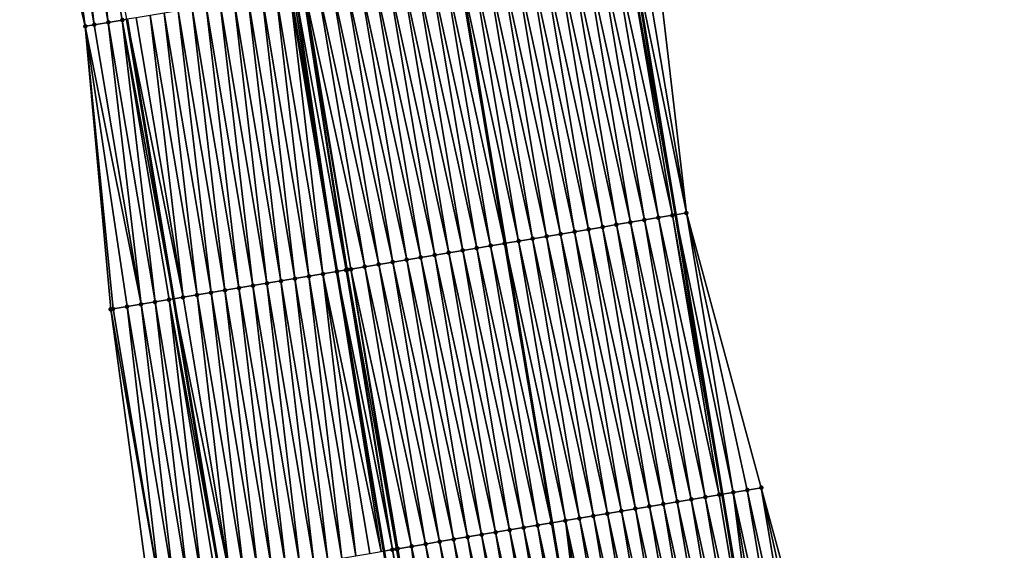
# Model space of a CAD drawing. Header units: feet. Extents: x 2010743 to 2022806, y 818705 to 837694.
# Tile 526 of 531: x 2011101 to 2011170, y 837155 to 837192. Entities that reach past the tile are written whole.
import ezdxf

# ---------------------------------------------------------------- set-up
doc = ezdxf.new("R2010")
doc.units = ezdxf.units.FT
doc.header["$MEASUREMENT"] = 0
for name, color, linetype, lineweight in [('EP_Travel Lane', 172, 'Continuous', 53), ('Road Shots', 141, 'Continuous', 100), ('STRIPING', 60, 'Continuous', 53)]:
    doc.layers.add(name, color=color, linetype=linetype, lineweight=lineweight)
doc.layers.add('I-77-MM17-21_NB-Surface-Border', color=7, linetype='Continuous')
doc.layers.add('I-77-MM17-21_NB-Surface-TIN', color=7, linetype='Continuous')

msp = doc.modelspace()

# ---------------------------------------------------------------- linework, layer by layer
at = {"layer": 'EP_Travel Lane'}
for points in [[(2011143.788, 837198.049, 349.843), (2011147.069, 837178.321, 349.642), (2011150.357, 837158.599, 349.461), (2011153.682, 837138.878, 349.257), (2011156.923, 837119.055, 349.034), (2011160.161, 837099.32, 348.841), (2011163.4, 837079.585, 348.559), (2011166.638, 837059.851, 348.291), (2011169.862, 837040.081, 348.042), (2011173.062, 837020.341, 347.773), (2011176.262, 837000.6, 347.535), (2011179.462, 836980.859, 347.267), (2011182.633, 836961.039, 346.971), (2011185.763, 836941.289, 346.625), (2011188.893, 836921.539, 346.26), (2011192.023, 836901.788, 345.91), (2011195.122, 836881.965, 345.542), (2011198.181, 836862.203, 345.228), (2011201.241, 836842.441, 344.868), (2011204.3, 836822.68, 344.507), (2011207.331, 836802.814, 344.144), (2011210.314, 836783.042, 343.765), (2011213.298, 836763.269, 343.41), (2011216.281, 836743.496, 343.031)], [(2011108.363, 837192.113, 350.139), (2011111.65, 837172.386, 349.935), (2011114.945, 837152.658, 349.739), (2011118.273, 837132.938, 349.54), (2011121.479, 837113.254, 349.314), (2011124.707, 837093.517, 349.075), (2011127.936, 837073.781, 348.829), (2011131.164, 837054.045, 348.582), (2011134.373, 837034.327, 348.314), (2011137.571, 837014.586, 348.052), (2011140.77, 836994.845, 347.804), (2011143.968, 836975.104, 347.527), (2011147.12, 836955.404, 347.217), (2011150.252, 836935.654, 346.875), (2011153.383, 836915.904, 346.53), (2011156.515, 836896.153, 346.174), (2011159.598, 836876.438, 345.825), (2011162.658, 836856.676, 345.491), (2011165.717, 836836.915, 345.115), (2011168.776, 836817.153, 344.77), (2011171.783, 836797.445, 344.426), (2011174.766, 836777.672, 344.066), (2011177.75, 836757.9, 343.675), (2011180.733, 836738.127, 343.324)]]:
    msp.add_polyline3d(points, dxfattribs=at)
at = {"layer": 'I-77-MM17-21_NB-Surface-Border', "color": 3, "linetype": 'Continuous', "lineweight": -3}
for points in [[(2011141.799, 836954.564, 347.041), (2011138.69, 836974.251, 347.355), (2011135.424, 836993.981, 347.626), (2011132.319, 837013.737, 347.88), (2011129.12, 837033.478, 348.143), (2011125.912, 837053.188, 348.401), (2011122.684, 837072.924, 348.647), (2011119.455, 837092.66, 348.899), (2011115.848, 837112.335, 349.116), (2011113.146, 837132.08, 349.368), (2011109.909, 837151.816, 349.586), (2011107.234, 837171.648, 349.801), (2011105.433, 837191.623, 350.058), (2011100.808, 837211.127, 350.183)], [(2011145.518, 837198.339, 349.784), (2011147.835, 837178.45, 349.618), (2011153.111, 837159.062, 349.356), (2011158.39, 837139.67, 349.073), (2011161.623, 837119.826, 348.847), (2011164.852, 837100.089, 348.658), (2011169.067, 837080.515, 348.34), (2011172.295, 837060.779, 348.069), (2011174.527, 837040.84, 347.854), (2011177.726, 837021.099, 347.597), (2011179.938, 837001.197, 347.389), (2011183.137, 836981.457, 347.116), (2011185.322, 836961.468, 346.865), (2011189.441, 836941.875, 346.483), (2011193.561, 836922.282, 346.084), (2011196.692, 836902.532, 345.727), (2011199.802, 836882.695, 345.372), (2011202.873, 836862.935, 345.041), (2011205.945, 836843.176, 344.693), (2011209.017, 836823.416, 344.338), (2011211.067, 836803.381, 344.006), (2011214.051, 836783.608, 343.64), (2011215.057, 836763.535, 343.352), (2011220.018, 836744.062, 342.899)]]:
    msp.add_polyline3d(points, dxfattribs=at)
at = {"layer": 'I-77-MM17-21_NB-Surface-TIN', "color": 128, "linetype": 'Continuous', "lineweight": -3}
for points in [[(2011101.778, 837211.289, 350.215), (2011105.433, 837191.623, 350.058), (2011102.764, 837211.454, 350.245)], [(2011102.764, 837211.454, 350.245), (2011106.068, 837191.729, 350.079), (2011103.75, 837211.619, 350.277)], [(2011102.764, 837211.454, 350.245), (2011105.433, 837191.623, 350.058), (2011106.068, 837191.729, 350.079)], [(2011103.75, 837211.619, 350.277), (2011107.054, 837191.894, 350.111), (2011104.737, 837211.784, 350.302)], [(2011103.75, 837211.619, 350.277), (2011106.068, 837191.729, 350.079), (2011107.054, 837191.894, 350.111)], [(2011104.737, 837211.784, 350.302), (2011108.04, 837192.059, 350.134), (2011108.363, 837192.113, 350.139)], [(2011104.737, 837211.784, 350.302), (2011107.054, 837191.894, 350.111), (2011108.04, 837192.059, 350.134)], [(2011100.808, 837211.127, 350.183), (2011105.433, 837191.623, 350.058), (2011101.778, 837211.289, 350.215)], [(2011147.835, 837178.45, 349.618), (2011145.518, 837198.339, 349.784), (2011144.532, 837198.174, 349.818)], [(2011143.89, 837177.788, 349.712), (2011140.587, 837197.512, 349.914), (2011139.6, 837197.347, 349.927)], [(2011144.876, 837177.953, 349.694), (2011141.573, 837197.678, 349.898), (2011140.587, 837197.512, 349.914)], [(2011143.89, 837177.788, 349.712), (2011144.876, 837177.953, 349.694), (2011140.587, 837197.512, 349.914)], [(2011145.863, 837178.119, 349.674), (2011142.559, 837197.843, 349.877), (2011141.573, 837197.678, 349.898)], [(2011144.876, 837177.953, 349.694), (2011145.863, 837178.119, 349.674), (2011141.573, 837197.678, 349.898)], [(2011146.849, 837178.284, 349.649), (2011143.545, 837198.009, 349.85), (2011142.559, 837197.843, 349.877)], [(2011145.863, 837178.119, 349.674), (2011146.849, 837178.284, 349.649), (2011142.559, 837197.843, 349.877)], [(2011143.545, 837198.009, 349.85), (2011147.069, 837178.321, 349.642), (2011143.788, 837198.049, 349.843)], [(2011146.849, 837178.284, 349.649), (2011147.069, 837178.321, 349.642), (2011143.545, 837198.009, 349.85)], [(2011147.835, 837178.45, 349.618), (2011144.532, 837198.174, 349.818), (2011143.788, 837198.049, 349.843)], [(2011147.835, 837178.45, 349.618), (2011143.788, 837198.049, 349.843), (2011147.069, 837178.321, 349.642)], [(2011139.945, 837177.127, 349.78), (2011136.642, 837196.851, 349.969), (2011135.655, 837196.686, 349.989)], [(2011140.932, 837177.292, 349.765), (2011137.628, 837197.017, 349.952), (2011136.642, 837196.851, 349.969)], [(2011139.945, 837177.127, 349.78), (2011140.932, 837177.292, 349.765), (2011136.642, 837196.851, 349.969)], [(2011141.918, 837177.457, 349.75), (2011138.614, 837197.182, 349.94), (2011137.628, 837197.017, 349.952)], [(2011140.932, 837177.292, 349.765), (2011141.918, 837177.457, 349.75), (2011137.628, 837197.017, 349.952)], [(2011142.904, 837177.623, 349.732), (2011139.6, 837197.347, 349.927), (2011138.614, 837197.182, 349.94)], [(2011141.918, 837177.457, 349.75), (2011142.904, 837177.623, 349.732), (2011138.614, 837197.182, 349.94)], [(2011142.904, 837177.623, 349.732), (2011143.89, 837177.788, 349.712), (2011139.6, 837197.347, 349.927)], [(2011136, 837176.465, 349.862), (2011132.697, 837196.19, 350.059), (2011131.757, 837196.032, 350.08)], [(2011136.987, 837176.631, 349.839), (2011133.683, 837196.355, 350.035), (2011132.697, 837196.19, 350.059)], [(2011136, 837176.465, 349.862), (2011136.987, 837176.631, 349.839), (2011132.697, 837196.19, 350.059)], [(2011137.973, 837176.796, 349.818), (2011134.669, 837196.52, 350.012), (2011133.683, 837196.355, 350.035)], [(2011136.987, 837176.631, 349.839), (2011137.973, 837176.796, 349.818), (2011133.683, 837196.355, 350.035)], [(2011138.959, 837176.962, 349.798), (2011135.655, 837196.686, 349.989), (2011134.669, 837196.52, 350.012)], [(2011137.973, 837176.796, 349.818), (2011138.959, 837176.962, 349.798), (2011134.669, 837196.52, 350.012)], [(2011138.959, 837176.962, 349.798), (2011139.945, 837177.127, 349.78), (2011135.655, 837196.686, 349.989)], [(2011132.055, 837175.804, 349.932), (2011128.752, 837195.528, 350.131), (2011127.766, 837195.363, 350.15)], [(2011133.042, 837175.969, 349.917), (2011129.738, 837195.694, 350.115), (2011128.752, 837195.528, 350.131)], [(2011132.055, 837175.804, 349.932), (2011133.042, 837175.969, 349.917), (2011128.752, 837195.528, 350.131)], [(2011134.028, 837176.135, 349.9), (2011130.724, 837195.859, 350.1), (2011129.738, 837195.694, 350.115)], [(2011133.042, 837175.969, 349.917), (2011134.028, 837176.135, 349.9), (2011129.738, 837195.694, 350.115)], [(2011135.014, 837176.3, 349.882), (2011131.711, 837196.024, 350.081), (2011130.724, 837195.859, 350.1)], [(2011134.028, 837176.135, 349.9), (2011135.014, 837176.3, 349.882), (2011130.724, 837195.859, 350.1)], [(2011131.711, 837196.024, 350.081), (2011135.05, 837176.306, 349.881), (2011131.757, 837196.032, 350.08)], [(2011135.014, 837176.3, 349.882), (2011135.05, 837176.306, 349.881), (2011131.711, 837196.024, 350.081)], [(2011136, 837176.465, 349.862), (2011131.757, 837196.032, 350.08), (2011135.05, 837176.306, 349.881)], [(2011128.11, 837175.143, 350.001), (2011124.807, 837194.867, 350.203), (2011123.821, 837194.702, 350.22)], [(2011129.097, 837175.308, 349.985), (2011125.793, 837195.032, 350.186), (2011124.807, 837194.867, 350.203)], [(2011128.11, 837175.143, 350.001), (2011129.097, 837175.308, 349.985), (2011124.807, 837194.867, 350.203)], [(2011130.083, 837175.473, 349.966), (2011126.779, 837195.198, 350.168), (2011125.793, 837195.032, 350.186)], [(2011129.097, 837175.308, 349.985), (2011130.083, 837175.473, 349.966), (2011125.793, 837195.032, 350.186)], [(2011131.069, 837175.639, 349.948), (2011127.766, 837195.363, 350.15), (2011126.779, 837195.198, 350.168)], [(2011130.083, 837175.473, 349.966), (2011131.069, 837175.639, 349.948), (2011126.779, 837195.198, 350.168)], [(2011131.069, 837175.639, 349.948), (2011132.055, 837175.804, 349.932), (2011127.766, 837195.363, 350.15)], [(2011122.193, 837174.151, 350.065), (2011119.876, 837194.041, 350.275), (2011118.889, 837193.875, 350.266)], [(2011123.189, 837174.318, 350.075), (2011120.099, 837194.078, 350.275), (2011119.876, 837194.041, 350.275)], [(2011123.189, 837174.318, 350.075), (2011119.876, 837194.041, 350.275), (2011123.179, 837174.316, 350.075)], [(2011122.193, 837174.151, 350.065), (2011123.179, 837174.316, 350.075), (2011119.876, 837194.041, 350.275)], [(2011123.189, 837174.318, 350.075), (2011120.236, 837194.101, 350.275), (2011120.099, 837194.078, 350.275)], [(2011123.828, 837174.425, 350.077), (2011120.791, 837194.194, 350.273), (2011120.236, 837194.101, 350.275)], [(2011123.189, 837174.318, 350.075), (2011123.828, 837174.425, 350.077), (2011120.236, 837194.101, 350.275)], [(2011124.166, 837174.481, 350.075), (2011120.862, 837194.206, 350.273), (2011120.791, 837194.194, 350.273)], [(2011123.828, 837174.425, 350.077), (2011123.912, 837174.439, 350.077), (2011120.791, 837194.194, 350.273)], [(2011123.912, 837174.439, 350.077), (2011124.166, 837174.481, 350.075), (2011120.791, 837194.194, 350.273)], [(2011125.152, 837174.647, 350.055), (2011121.848, 837194.371, 350.258), (2011120.862, 837194.206, 350.273)], [(2011124.166, 837174.481, 350.075), (2011125.152, 837174.647, 350.055), (2011120.862, 837194.206, 350.273)], [(2011126.138, 837174.812, 350.035), (2011122.834, 837194.536, 350.238), (2011121.848, 837194.371, 350.258)], [(2011125.152, 837174.647, 350.055), (2011126.138, 837174.812, 350.035), (2011121.848, 837194.371, 350.258)], [(2011127.124, 837174.977, 350.017), (2011123.821, 837194.702, 350.22), (2011122.834, 837194.536, 350.238)], [(2011126.138, 837174.812, 350.035), (2011127.124, 837174.977, 350.017), (2011122.834, 837194.536, 350.238)], [(2011127.124, 837174.977, 350.017), (2011128.11, 837175.143, 350.001), (2011123.821, 837194.702, 350.22)], [(2011118.248, 837173.491, 350.019), (2011115.931, 837193.38, 350.228), (2011114.944, 837193.215, 350.213)], [(2011119.234, 837173.656, 350.03), (2011116.917, 837193.545, 350.242), (2011115.931, 837193.38, 350.228)], [(2011118.248, 837173.491, 350.019), (2011119.234, 837173.656, 350.03), (2011115.931, 837193.38, 350.228)], [(2011120.22, 837173.821, 350.039), (2011117.903, 837193.71, 350.255), (2011116.917, 837193.545, 350.242)], [(2011119.234, 837173.656, 350.03), (2011120.22, 837173.821, 350.039), (2011116.917, 837193.545, 350.242)], [(2011121.207, 837173.986, 350.051), (2011118.889, 837193.875, 350.266), (2011117.903, 837193.71, 350.255)], [(2011120.22, 837173.821, 350.039), (2011121.207, 837173.986, 350.051), (2011117.903, 837193.71, 350.255)], [(2011121.207, 837173.986, 350.051), (2011122.193, 837174.151, 350.065), (2011118.889, 837193.875, 350.266)], [(2011114.303, 837172.83, 349.981), (2011111.985, 837192.72, 350.181), (2011110.999, 837192.555, 350.172)], [(2011115.289, 837172.995, 349.992), (2011112.972, 837192.885, 350.19), (2011111.985, 837192.72, 350.181)], [(2011114.303, 837172.83, 349.981), (2011115.289, 837172.995, 349.992), (2011111.985, 837192.72, 350.181)], [(2011116.275, 837173.16, 350.004), (2011113.958, 837193.05, 350.201), (2011112.972, 837192.885, 350.19)], [(2011115.289, 837172.995, 349.992), (2011116.275, 837173.16, 350.004), (2011112.972, 837192.885, 350.19)], [(2011117.262, 837173.326, 350.014), (2011114.944, 837193.215, 350.213), (2011113.958, 837193.05, 350.201)], [(2011116.275, 837173.16, 350.004), (2011117.262, 837173.326, 350.014), (2011113.958, 837193.05, 350.201)], [(2011117.262, 837173.326, 350.014), (2011118.248, 837173.491, 350.019), (2011114.944, 837193.215, 350.213)], [(2011110.358, 837172.17, 349.907), (2011108.04, 837192.059, 350.134), (2011107.054, 837191.894, 350.111)], [(2011108.04, 837192.059, 350.134), (2011111.65, 837172.386, 349.935), (2011108.363, 837192.113, 350.139)], [(2011111.344, 837172.335, 349.931), (2011111.65, 837172.386, 349.935), (2011108.04, 837192.059, 350.134)], [(2011110.358, 837172.17, 349.907), (2011111.344, 837172.335, 349.931), (2011108.04, 837192.059, 350.134)], [(2011112.33, 837172.5, 349.946), (2011109.027, 837192.224, 350.15), (2011108.363, 837192.113, 350.139)], [(2011112.33, 837172.5, 349.946), (2011108.363, 837192.113, 350.139), (2011111.65, 837172.386, 349.935)], [(2011112.33, 837172.5, 349.946), (2011110.013, 837192.39, 350.163), (2011109.027, 837192.224, 350.15)], [(2011113.316, 837172.665, 349.964), (2011110.999, 837192.555, 350.172), (2011110.013, 837192.39, 350.163)], [(2011112.33, 837172.5, 349.946), (2011113.316, 837172.665, 349.964), (2011110.013, 837192.39, 350.163)], [(2011113.316, 837172.665, 349.964), (2011114.303, 837172.83, 349.981), (2011110.999, 837192.555, 350.172)], [(2011109.371, 837172.005, 349.876), (2011106.068, 837191.729, 350.079), (2011105.433, 837191.623, 350.058)], [(2011107.234, 837171.648, 349.801), (2011107.399, 837171.675, 349.807), (2011105.433, 837191.623, 350.058)], [(2011107.399, 837171.675, 349.807), (2011108.385, 837171.84, 349.845), (2011105.433, 837191.623, 350.058)], [(2011108.385, 837171.84, 349.845), (2011109.371, 837172.005, 349.876), (2011105.433, 837191.623, 350.058)], [(2011109.371, 837172.005, 349.876), (2011107.054, 837191.894, 350.111), (2011106.068, 837191.729, 350.079)], [(2011109.371, 837172.005, 349.876), (2011110.358, 837172.17, 349.907), (2011107.054, 837191.894, 350.111)], [(2011149.166, 837158.399, 349.5), (2011145.863, 837178.119, 349.674), (2011144.876, 837177.953, 349.694)], [(2011150.152, 837158.565, 349.469), (2011146.849, 837178.284, 349.649), (2011145.863, 837178.119, 349.674)], [(2011149.166, 837158.399, 349.5), (2011150.152, 837158.565, 349.469), (2011145.863, 837178.119, 349.674)], [(2011146.849, 837178.284, 349.649), (2011150.357, 837158.599, 349.461), (2011147.069, 837178.321, 349.642)], [(2011150.152, 837158.565, 349.469), (2011150.357, 837158.599, 349.461), (2011146.849, 837178.284, 349.649)], [(2011151.139, 837158.73, 349.433), (2011147.835, 837178.45, 349.618), (2011147.069, 837178.321, 349.642)], [(2011151.139, 837158.73, 349.433), (2011147.069, 837178.321, 349.642), (2011150.357, 837158.599, 349.461)], [(2011151.139, 837158.73, 349.433), (2011152.125, 837158.896, 349.396), (2011147.835, 837178.45, 349.618)], [(2011152.125, 837158.896, 349.396), (2011153.111, 837159.062, 349.356), (2011147.835, 837178.45, 349.618)], [(2011145.221, 837157.737, 349.572), (2011141.918, 837177.457, 349.75), (2011140.932, 837177.292, 349.765)], [(2011146.208, 837157.902, 349.556), (2011142.904, 837177.623, 349.732), (2011141.918, 837177.457, 349.75)], [(2011145.221, 837157.737, 349.572), (2011146.208, 837157.902, 349.556), (2011141.918, 837177.457, 349.75)], [(2011147.194, 837158.068, 349.54), (2011143.89, 837177.788, 349.712), (2011142.904, 837177.623, 349.732)], [(2011146.208, 837157.902, 349.556), (2011147.194, 837158.068, 349.54), (2011142.904, 837177.623, 349.732)], [(2011148.18, 837158.233, 349.521), (2011144.876, 837177.953, 349.694), (2011143.89, 837177.788, 349.712)], [(2011147.194, 837158.068, 349.54), (2011148.18, 837158.233, 349.521), (2011143.89, 837177.788, 349.712)], [(2011148.18, 837158.233, 349.521), (2011149.166, 837158.399, 349.5), (2011144.876, 837177.953, 349.694)], [(2011141.277, 837157.075, 349.642), (2011137.973, 837176.796, 349.818), (2011136.987, 837176.631, 349.839)], [(2011142.263, 837157.24, 349.624), (2011138.959, 837176.962, 349.798), (2011137.973, 837176.796, 349.818)], [(2011141.277, 837157.075, 349.642), (2011142.263, 837157.24, 349.624), (2011137.973, 837176.796, 349.818)], [(2011143.249, 837157.406, 349.603), (2011139.945, 837177.127, 349.78), (2011138.959, 837176.962, 349.798)], [(2011142.263, 837157.24, 349.624), (2011143.249, 837157.406, 349.603), (2011138.959, 837176.962, 349.798)], [(2011144.235, 837157.571, 349.585), (2011140.932, 837177.292, 349.765), (2011139.945, 837177.127, 349.78)], [(2011143.249, 837157.406, 349.603), (2011144.235, 837157.571, 349.585), (2011139.945, 837177.127, 349.78)], [(2011144.235, 837157.571, 349.585), (2011145.221, 837157.737, 349.572), (2011140.932, 837177.292, 349.765)], [(2011136.346, 837156.247, 349.739), (2011133.042, 837175.969, 349.917), (2011132.055, 837175.804, 349.932)], [(2011137.332, 837156.412, 349.724), (2011134.028, 837176.135, 349.9), (2011133.042, 837175.969, 349.917)], [(2011136.346, 837156.247, 349.739), (2011137.332, 837156.412, 349.724), (2011133.042, 837175.969, 349.917)], [(2011138.318, 837156.578, 349.708), (2011135.014, 837176.3, 349.882), (2011134.028, 837176.135, 349.9)], [(2011137.332, 837156.412, 349.724), (2011138.318, 837156.578, 349.708), (2011134.028, 837176.135, 349.9)], [(2011135.014, 837176.3, 349.882), (2011138.349, 837156.583, 349.708), (2011135.05, 837176.306, 349.881)], [(2011138.318, 837156.578, 349.708), (2011138.349, 837156.583, 349.708), (2011135.014, 837176.3, 349.882)], [(2011139.304, 837156.743, 349.687), (2011136, 837176.465, 349.862), (2011135.05, 837176.306, 349.881)], [(2011139.304, 837156.743, 349.687), (2011135.05, 837176.306, 349.881), (2011138.349, 837156.583, 349.708)], [(2011140.29, 837156.909, 349.661), (2011136.987, 837176.631, 349.839), (2011136, 837176.465, 349.862)], [(2011139.304, 837156.743, 349.687), (2011140.29, 837156.909, 349.661), (2011136, 837176.465, 349.862)], [(2011140.29, 837156.909, 349.661), (2011141.277, 837157.075, 349.642), (2011136.987, 837176.631, 349.839)], [(2011132.401, 837155.585, 349.805), (2011129.097, 837175.308, 349.985), (2011128.11, 837175.143, 350.001)], [(2011133.387, 837155.75, 349.787), (2011130.083, 837175.473, 349.966), (2011129.097, 837175.308, 349.985)], [(2011132.401, 837155.585, 349.805), (2011133.387, 837155.75, 349.787), (2011129.097, 837175.308, 349.985)], [(2011134.373, 837155.916, 349.768), (2011131.069, 837175.639, 349.948), (2011130.083, 837175.473, 349.966)], [(2011133.387, 837155.75, 349.787), (2011134.373, 837155.916, 349.768), (2011130.083, 837175.473, 349.966)], [(2011135.359, 837156.081, 349.753), (2011132.055, 837175.804, 349.932), (2011131.069, 837175.639, 349.948)], [(2011134.373, 837155.916, 349.768), (2011135.359, 837156.081, 349.753), (2011131.069, 837175.639, 349.948)], [(2011135.359, 837156.081, 349.753), (2011136.346, 837156.247, 349.739), (2011132.055, 837175.804, 349.932)], [(2011128.456, 837154.922, 349.87), (2011125.152, 837174.647, 350.055), (2011124.166, 837174.481, 350.075)], [(2011129.442, 837155.088, 349.852), (2011126.138, 837174.812, 350.035), (2011125.152, 837174.647, 350.055)], [(2011128.456, 837154.922, 349.87), (2011129.442, 837155.088, 349.852), (2011125.152, 837174.647, 350.055)], [(2011130.428, 837155.254, 349.834), (2011127.124, 837174.977, 350.017), (2011126.138, 837174.812, 350.035)], [(2011129.442, 837155.088, 349.852), (2011130.428, 837155.254, 349.834), (2011126.138, 837174.812, 350.035)], [(2011131.415, 837155.419, 349.818), (2011128.11, 837175.143, 350.001), (2011127.124, 837174.977, 350.017)], [(2011130.428, 837155.254, 349.834), (2011131.415, 837155.419, 349.818), (2011127.124, 837174.977, 350.017)], [(2011131.415, 837155.419, 349.818), (2011132.401, 837155.585, 349.805), (2011128.11, 837175.143, 350.001)], [(2011123.525, 837154.096, 349.841), (2011121.207, 837173.986, 350.051), (2011120.22, 837173.821, 350.039)], [(2011124.511, 837154.261, 349.855), (2011122.193, 837174.151, 350.065), (2011121.207, 837173.986, 350.051)], [(2011123.525, 837154.096, 349.841), (2011124.511, 837154.261, 349.855), (2011121.207, 837173.986, 350.051)], [(2011126.305, 837154.562, 349.883), (2011123.179, 837174.316, 350.075), (2011122.193, 837174.151, 350.065)], [(2011124.511, 837154.261, 349.855), (2011125.497, 837154.426, 349.872), (2011122.193, 837174.151, 350.065)], [(2011125.497, 837154.426, 349.872), (2011126.305, 837154.562, 349.883), (2011122.193, 837174.151, 350.065)], [(2011123.189, 837174.318, 350.075), (2011123.179, 837174.316, 350.075), (2011126.484, 837154.592, 349.884)], [(2011126.305, 837154.562, 349.883), (2011126.484, 837154.592, 349.884), (2011123.179, 837174.316, 350.075)], [(2011127.102, 837154.695, 349.887), (2011123.828, 837174.425, 350.077), (2011123.189, 837174.318, 350.075)], [(2011127.102, 837154.695, 349.887), (2011123.189, 837174.318, 350.075), (2011126.484, 837154.592, 349.884)], [(2011127.102, 837154.695, 349.887), (2011123.912, 837174.439, 350.077), (2011123.828, 837174.425, 350.077)], [(2011127.394, 837154.744, 349.886), (2011124.166, 837174.481, 350.075), (2011123.912, 837174.439, 350.077)], [(2011127.102, 837154.695, 349.887), (2011127.394, 837154.744, 349.886), (2011123.912, 837174.439, 350.077)], [(2011127.394, 837154.744, 349.886), (2011127.47, 837154.757, 349.885), (2011124.166, 837174.481, 350.075)], [(2011127.47, 837154.757, 349.885), (2011128.456, 837154.922, 349.87), (2011124.166, 837174.481, 350.075)], [(2011119.58, 837153.435, 349.804), (2011117.262, 837173.326, 350.014), (2011116.275, 837173.16, 350.004)], [(2011120.566, 837153.6, 349.812), (2011118.248, 837173.491, 350.019), (2011117.262, 837173.326, 350.014)], [(2011119.58, 837153.435, 349.804), (2011120.566, 837153.6, 349.812), (2011117.262, 837173.326, 350.014)], [(2011121.552, 837153.765, 349.822), (2011119.234, 837173.656, 350.03), (2011118.248, 837173.491, 350.019)], [(2011120.566, 837153.6, 349.812), (2011121.552, 837153.765, 349.822), (2011118.248, 837173.491, 350.019)], [(2011122.539, 837153.931, 349.832), (2011120.22, 837173.821, 350.039), (2011119.234, 837173.656, 350.03)], [(2011121.552, 837153.765, 349.822), (2011122.539, 837153.931, 349.832), (2011119.234, 837173.656, 350.03)], [(2011122.539, 837153.931, 349.832), (2011123.525, 837154.096, 349.841), (2011120.22, 837173.821, 350.039)], [(2011115.635, 837152.774, 349.749), (2011112.33, 837172.5, 349.946), (2011111.65, 837172.386, 349.935)], [(2011115.635, 837152.774, 349.749), (2011113.316, 837172.665, 349.964), (2011112.33, 837172.5, 349.946)], [(2011116.621, 837152.939, 349.771), (2011114.303, 837172.83, 349.981), (2011113.316, 837172.665, 349.964)], [(2011115.635, 837152.774, 349.749), (2011116.621, 837152.939, 349.771), (2011113.316, 837172.665, 349.964)], [(2011117.607, 837153.104, 349.784), (2011115.289, 837172.995, 349.992), (2011114.303, 837172.83, 349.981)], [(2011116.621, 837152.939, 349.771), (2011117.607, 837153.104, 349.784), (2011114.303, 837172.83, 349.981)], [(2011118.594, 837153.27, 349.794), (2011116.275, 837173.16, 350.004), (2011115.289, 837172.995, 349.992)], [(2011117.607, 837153.104, 349.784), (2011118.594, 837153.27, 349.794), (2011115.289, 837172.995, 349.992)], [(2011118.594, 837153.27, 349.794), (2011119.58, 837153.435, 349.804), (2011116.275, 837173.16, 350.004)], [(2011110.703, 837151.948, 349.612), (2011108.385, 837171.84, 349.845), (2011107.399, 837171.675, 349.807)], [(2011111.69, 837152.113, 349.646), (2011109.371, 837172.005, 349.876), (2011108.385, 837171.84, 349.845)], [(2011110.703, 837151.948, 349.612), (2011111.69, 837152.113, 349.646), (2011108.385, 837171.84, 349.845)], [(2011112.676, 837152.279, 349.674), (2011110.358, 837172.17, 349.907), (2011109.371, 837172.005, 349.876)], [(2011111.69, 837152.113, 349.646), (2011112.676, 837152.279, 349.674), (2011109.371, 837172.005, 349.876)], [(2011113.662, 837152.444, 349.711), (2011111.344, 837172.335, 349.931), (2011110.358, 837172.17, 349.907)], [(2011112.676, 837152.279, 349.674), (2011113.662, 837152.444, 349.711), (2011110.358, 837172.17, 349.907)], [(2011111.344, 837172.335, 349.931), (2011114.945, 837152.658, 349.739), (2011111.65, 837172.386, 349.935)], [(2011114.649, 837152.609, 349.735), (2011114.945, 837152.658, 349.739), (2011111.344, 837172.335, 349.931)], [(2011113.662, 837152.444, 349.711), (2011114.649, 837152.609, 349.735), (2011111.344, 837172.335, 349.931)], [(2011115.635, 837152.774, 349.749), (2011111.65, 837172.386, 349.935), (2011114.945, 837152.658, 349.739)], [(2011110.703, 837151.948, 349.612), (2011107.399, 837171.675, 349.807), (2011107.234, 837171.648, 349.801)], [(2011109.909, 837151.816, 349.586), (2011110.703, 837151.948, 349.612), (2011107.234, 837171.648, 349.801)], [(2011151.139, 837158.73, 349.433), (2011150.357, 837158.599, 349.461), (2011153.682, 837138.878, 349.257)], [(2011155.432, 837139.172, 349.202), (2011152.125, 837158.896, 349.396), (2011151.139, 837158.73, 349.433)], [(2011154.446, 837139.007, 349.233), (2011151.139, 837158.73, 349.433), (2011153.682, 837138.878, 349.257)], [(2011154.446, 837139.007, 349.233), (2011155.432, 837139.172, 349.202), (2011151.139, 837158.73, 349.433)], [(2011156.418, 837139.338, 349.157), (2011153.111, 837159.062, 349.356), (2011152.125, 837158.896, 349.396)], [(2011155.432, 837139.172, 349.202), (2011156.418, 837139.338, 349.157), (2011152.125, 837158.896, 349.396)], [(2011156.418, 837139.338, 349.157), (2011157.404, 837139.504, 349.115), (2011153.111, 837159.062, 349.356)], [(2011157.404, 837139.504, 349.115), (2011158.39, 837139.67, 349.073), (2011153.111, 837159.062, 349.356)], [(2011150.501, 837138.344, 349.339), (2011147.194, 837158.068, 349.54), (2011146.208, 837157.902, 349.556)], [(2011151.487, 837138.51, 349.321), (2011148.18, 837158.233, 349.521), (2011147.194, 837158.068, 349.54)], [(2011150.501, 837138.344, 349.339), (2011151.487, 837138.51, 349.321), (2011147.194, 837158.068, 349.54)], [(2011152.473, 837138.675, 349.3), (2011149.166, 837158.399, 349.5), (2011148.18, 837158.233, 349.521)], [(2011151.487, 837138.51, 349.321), (2011152.473, 837138.675, 349.3), (2011148.18, 837158.233, 349.521)], [(2011153.46, 837138.841, 349.264), (2011150.152, 837158.565, 349.469), (2011149.166, 837158.399, 349.5)], [(2011152.473, 837138.675, 349.3), (2011153.46, 837138.841, 349.264), (2011149.166, 837158.399, 349.5)], [(2011153.46, 837138.841, 349.264), (2011150.357, 837158.599, 349.461), (2011150.152, 837158.565, 349.469)], [(2011153.46, 837138.841, 349.264), (2011153.682, 837138.878, 349.257), (2011150.357, 837158.599, 349.461)], [(2011145.57, 837137.517, 349.407), (2011142.263, 837157.24, 349.624), (2011141.277, 837157.075, 349.642)], [(2011146.556, 837137.682, 349.39), (2011143.249, 837157.406, 349.603), (2011142.263, 837157.24, 349.624)], [(2011145.57, 837137.517, 349.407), (2011146.556, 837137.682, 349.39), (2011142.263, 837157.24, 349.624)], [(2011147.542, 837137.848, 349.377), (2011144.235, 837157.571, 349.585), (2011143.249, 837157.406, 349.603)], [(2011146.556, 837137.682, 349.39), (2011147.542, 837137.848, 349.377), (2011143.249, 837157.406, 349.603)], [(2011148.529, 837138.013, 349.365), (2011145.221, 837157.737, 349.572), (2011144.235, 837157.571, 349.585)], [(2011147.542, 837137.848, 349.377), (2011148.529, 837138.013, 349.365), (2011144.235, 837157.571, 349.585)], [(2011149.515, 837138.179, 349.352), (2011146.208, 837157.902, 349.556), (2011145.221, 837157.737, 349.572)], [(2011148.529, 837138.013, 349.365), (2011149.515, 837138.179, 349.352), (2011145.221, 837157.737, 349.572)], [(2011149.515, 837138.179, 349.352), (2011150.501, 837138.344, 349.339), (2011146.208, 837157.902, 349.556)], [(2011141.625, 837136.854, 349.484), (2011138.318, 837156.578, 349.708), (2011137.332, 837156.412, 349.724)], [(2011141.625, 837136.854, 349.484), (2011138.349, 837156.583, 349.708), (2011138.318, 837156.578, 349.708)], [(2011139.304, 837156.743, 349.687), (2011138.349, 837156.583, 349.708), (2011141.673, 837136.862, 349.483)], [(2011141.625, 837136.854, 349.484), (2011141.673, 837136.862, 349.483), (2011138.349, 837156.583, 349.708)], [(2011143.598, 837137.186, 349.441), (2011140.29, 837156.909, 349.661), (2011139.304, 837156.743, 349.687)], [(2011142.611, 837137.02, 349.469), (2011139.304, 837156.743, 349.687), (2011141.673, 837136.862, 349.483)], [(2011142.611, 837137.02, 349.469), (2011143.598, 837137.186, 349.441), (2011139.304, 837156.743, 349.687)], [(2011144.584, 837137.351, 349.423), (2011141.277, 837157.075, 349.642), (2011140.29, 837156.909, 349.661)], [(2011143.598, 837137.186, 349.441), (2011144.584, 837137.351, 349.423), (2011140.29, 837156.909, 349.661)], [(2011144.584, 837137.351, 349.423), (2011145.57, 837137.517, 349.407), (2011141.277, 837157.075, 349.642)], [(2011137.68, 837136.192, 349.543), (2011134.373, 837155.916, 349.768), (2011133.387, 837155.75, 349.787)], [(2011138.667, 837136.358, 349.529), (2011135.359, 837156.081, 349.753), (2011134.373, 837155.916, 349.768)], [(2011137.68, 837136.192, 349.543), (2011138.667, 837136.358, 349.529), (2011134.373, 837155.916, 349.768)], [(2011139.653, 837136.523, 349.513), (2011136.346, 837156.247, 349.739), (2011135.359, 837156.081, 349.753)], [(2011138.667, 837136.358, 349.529), (2011139.653, 837136.523, 349.513), (2011135.359, 837156.081, 349.753)], [(2011140.639, 837136.689, 349.5), (2011137.332, 837156.412, 349.724), (2011136.346, 837156.247, 349.739)], [(2011139.653, 837136.523, 349.513), (2011140.639, 837136.689, 349.5), (2011136.346, 837156.247, 349.739)], [(2011140.639, 837136.689, 349.5), (2011141.625, 837136.854, 349.484), (2011137.332, 837156.412, 349.724)], [(2011133.736, 837135.53, 349.615), (2011130.428, 837155.254, 349.834), (2011129.442, 837155.088, 349.852)], [(2011134.722, 837135.696, 349.6), (2011131.415, 837155.419, 349.818), (2011130.428, 837155.254, 349.834)], [(2011133.736, 837135.53, 349.615), (2011134.722, 837135.696, 349.6), (2011130.428, 837155.254, 349.834)], [(2011135.708, 837135.861, 349.583), (2011132.401, 837155.585, 349.805), (2011131.415, 837155.419, 349.818)], [(2011134.722, 837135.696, 349.6), (2011135.708, 837135.861, 349.583), (2011131.415, 837155.419, 349.818)], [(2011136.694, 837136.027, 349.562), (2011133.387, 837155.75, 349.787), (2011132.401, 837155.585, 349.805)], [(2011135.708, 837135.861, 349.583), (2011136.694, 837136.027, 349.562), (2011132.401, 837155.585, 349.805)], [(2011136.694, 837136.027, 349.562), (2011137.68, 837136.192, 349.543), (2011133.387, 837155.75, 349.787)], [(2011130.208, 837134.938, 349.676), (2011127.102, 837154.695, 349.887), (2011126.484, 837154.592, 349.884)], [(2011130.777, 837135.033, 349.674), (2011127.394, 837154.744, 349.886), (2011127.102, 837154.695, 349.887)], [(2011130.208, 837134.938, 349.676), (2011130.777, 837135.033, 349.674), (2011127.102, 837154.695, 349.887)], [(2011130.777, 837135.033, 349.674), (2011127.47, 837154.757, 349.885), (2011127.394, 837154.744, 349.886)], [(2011130.822, 837135.041, 349.674), (2011128.456, 837154.922, 349.87), (2011127.47, 837154.757, 349.885)], [(2011130.777, 837135.033, 349.674), (2011130.822, 837135.041, 349.674), (2011127.47, 837154.757, 349.885)], [(2011132.749, 837135.365, 349.633), (2011129.442, 837155.088, 349.852), (2011128.456, 837154.922, 349.87)], [(2011130.822, 837135.041, 349.674), (2011131.763, 837135.199, 349.655), (2011128.456, 837154.922, 349.87)], [(2011131.763, 837135.199, 349.655), (2011132.749, 837135.365, 349.633), (2011128.456, 837154.922, 349.87)], [(2011132.749, 837135.365, 349.633), (2011133.736, 837135.53, 349.615), (2011129.442, 837155.088, 349.852)]]:
    msp.add_3dface(points, dxfattribs=at)
at = {"layer": 'Road Shots', "lineweight": 100}
for p in [(2011108.04, 837192.059, 350.134), (2011105.433, 837191.623, 350.058), (2011106.068, 837191.729, 350.079), (2011107.054, 837191.894, 350.111), (2011145.863, 837178.119, 349.674), (2011146.849, 837178.284, 349.649), (2011147.835, 837178.45, 349.618), (2011141.918, 837177.457, 349.75), (2011142.904, 837177.623, 349.732), (2011143.89, 837177.788, 349.712), (2011144.876, 837177.953, 349.694), (2011137.973, 837176.796, 349.818), (2011138.959, 837176.962, 349.798), (2011139.945, 837177.127, 349.78), (2011140.932, 837177.292, 349.765), (2011133.042, 837175.969, 349.917), (2011134.028, 837176.135, 349.9), (2011135.014, 837176.3, 349.882), (2011136, 837176.465, 349.862), (2011136.987, 837176.631, 349.839), (2011129.097, 837175.308, 349.985), (2011130.083, 837175.473, 349.966), (2011131.069, 837175.639, 349.948), (2011132.055, 837175.804, 349.932), (2011125.152, 837174.647, 350.055), (2011126.138, 837174.812, 350.035), (2011127.124, 837174.977, 350.017), (2011128.11, 837175.143, 350.001), (2011121.207, 837173.986, 350.051), (2011122.193, 837174.151, 350.065), (2011123.179, 837174.316, 350.075), (2011123.189, 837174.318, 350.075), (2011123.828, 837174.425, 350.077), (2011123.912, 837174.439, 350.077), (2011124.166, 837174.481, 350.075), (2011117.262, 837173.326, 350.014), (2011118.248, 837173.491, 350.019), (2011119.234, 837173.656, 350.03), (2011120.22, 837173.821, 350.039), (2011112.33, 837172.5, 349.946), (2011113.316, 837172.665, 349.964), (2011114.303, 837172.83, 349.981), (2011115.289, 837172.995, 349.992), (2011116.275, 837173.16, 350.004), (2011108.385, 837171.84, 349.845), (2011109.371, 837172.005, 349.876), (2011110.358, 837172.17, 349.907), (2011111.344, 837172.335, 349.931), (2011107.234, 837171.648, 349.801), (2011107.399, 837171.675, 349.807), (2011151.139, 837158.73, 349.433), (2011152.125, 837158.896, 349.396), (2011153.111, 837159.062, 349.356), (2011147.194, 837158.068, 349.54), (2011148.18, 837158.233, 349.521), (2011149.166, 837158.399, 349.5), (2011150.152, 837158.565, 349.469), (2011142.263, 837157.24, 349.624), (2011143.249, 837157.406, 349.603), (2011144.235, 837157.571, 349.585), (2011145.221, 837157.737, 349.572), (2011146.208, 837157.902, 349.556), (2011138.318, 837156.578, 349.708), (2011139.304, 837156.743, 349.687), (2011140.29, 837156.909, 349.661), (2011141.277, 837157.075, 349.642), (2011134.373, 837155.916, 349.768), (2011135.359, 837156.081, 349.753), (2011136.346, 837156.247, 349.739), (2011137.332, 837156.412, 349.724), (2011130.428, 837155.254, 349.834), (2011131.415, 837155.419, 349.818), (2011132.401, 837155.585, 349.805), (2011133.387, 837155.75, 349.787), (2011127.102, 837154.695, 349.887), (2011127.394, 837154.744, 349.886), (2011127.47, 837154.757, 349.885), (2011128.456, 837154.922, 349.87), (2011129.442, 837155.088, 349.852)]:
    msp.add_point(p, dxfattribs=at)
at = {"layer": 'STRIPING'}
for points in [[(2011131.757, 837196.032, 350.08), (2011135.05, 837176.306, 349.881), (2011138.349, 837156.583, 349.708), (2011141.673, 837136.862, 349.483), (2011144.897, 837117.085, 349.242), (2011148.125, 837097.349, 349.021), (2011151.353, 837077.612, 348.784), (2011154.582, 837057.876, 348.537), (2011157.797, 837038.123, 348.276), (2011160.997, 837018.382, 348.01), (2011164.196, 836998.641, 347.774), (2011167.395, 836978.901, 347.488), (2011170.56, 836959.122, 347.172), (2011173.692, 836939.371, 346.826), (2011176.823, 836919.621, 346.487), (2011179.955, 836899.871, 346.118), (2011183.049, 836880.084, 345.755), (2011186.109, 836860.322, 345.438), (2011189.168, 836840.561, 345.072), (2011192.228, 836820.8, 344.699), (2011195.25, 836800.988, 344.335), (2011198.234, 836781.215, 343.957), (2011201.218, 836761.443, 343.585), (2011204.201, 836741.669, 343.254)], [(2011119.876, 837194.041, 350.275), (2011123.179, 837174.316, 350.075), (2011126.484, 837154.592, 349.884), (2011129.791, 837134.868, 349.674), (2011133.005, 837115.138, 349.433), (2011136.233, 837095.401, 349.219), (2011139.461, 837075.665, 348.956), (2011142.69, 837055.929, 348.721), (2011145.902, 837036.193, 348.463), (2011149.101, 837016.452, 348.205), (2011152.3, 836996.711, 347.952), (2011155.498, 836976.971, 347.679), (2011158.657, 836957.231, 347.357), (2011161.788, 836937.481, 347.003), (2011164.92, 836917.73, 346.666), (2011168.052, 836897.98, 346.308), (2011171.147, 836878.231, 345.946), (2011174.219, 836858.471, 345.631), (2011177.291, 836838.712, 345.251), (2011180.362, 836818.952, 344.896), (2011183.382, 836799.193, 344.548), (2011186.365, 836779.421, 344.179), (2011189.349, 836759.648, 343.787), (2011192.333, 836739.875, 343.458)]]:
    msp.add_polyline3d(points, dxfattribs=at)

doc.saveas('drawing.dxf')
